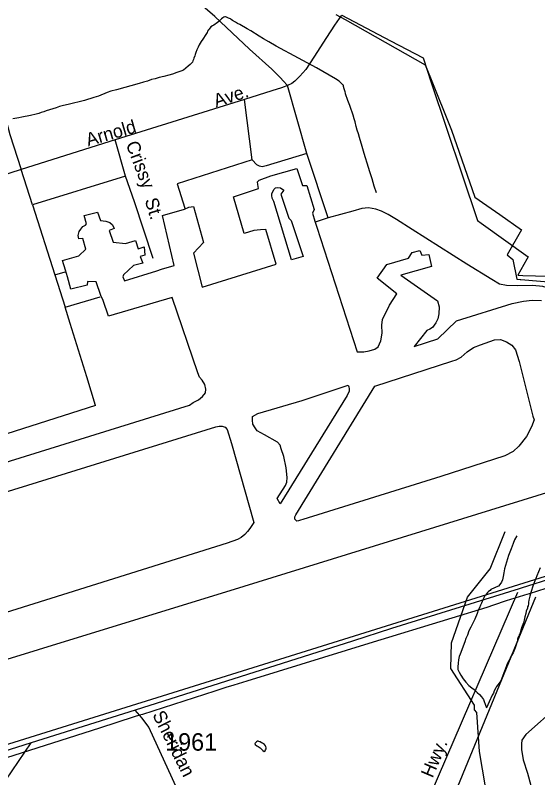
# Model space of a CAD drawing. Extents: x 2206922 to 2357709, y 510027 to 673830.
# Drawn here: x 2311623 to 2315364, y 579534 to 584994 of the extents above; entities that cross this region are included whole.
import ezdxf

# ---------------------------------------------------------------- set-up
doc = ezdxf.new("R2010")
doc.units = 0
for name, color, linetype in [('Exist Aviation Commercial or Municipal Perimeter Paved', 7, 'Continuous'), ('Exist Boundary Land Use Reservation Military US Department of Defense', 7, 'Continuous'), ('Exist Boundary Political City Limit New', 7, 'Continuous'), ('Exist Boundary Political Urban Extension UEB', 7, 'Continuous'), ('Exist Hydrographic Misc Water Feature', 7, 'Continuous'), ('Exist Road Non-System Type 51', 7, 'Continuous'), ('Exist Road Non-System Type 51 Label', 7, 'Continuous'), ('Exist Road Secondary Type 51 Attributed', 7, 'Continuous'), ('Exist Road Secondary Type 51 Label', 7, 'Continuous'), ('Exist Road Secondary Type 51 Number Label', 7, 'Continuous'), ('Map Preparation Boundary City Limit Buffer Line', 7, 'Continuous')]:
    doc.layers.add(name, color=color, linetype=linetype)

msp = doc.modelspace()

# ---------------------------------------------------------------- linework, layer by layer
at = {"layer": 'Exist Aviation Commercial or Municipal Perimeter Paved'}
for points in [[(2309982.9, 581305.2), (2312869.5, 582202), (2312897.4, 582220.1), (2312935.2, 582240.7), (2312962.8, 582265), (2312984.6, 582291.1), (2312988.3, 582317.2), (2312979.9, 582351.1), (2312961.7, 582380.8), (2312941.4, 582402.6), (2312931.2, 582434.5), (2312747.4, 582972.2), (2312291.1, 582839.4), (2312252, 582950.8), (2312235.5, 582986.8), (2312202.6, 583084.3), (2312140.4, 583087.6), (2312138.7, 583061.7), (2312021.2, 583032.3), (2311996.3, 583120), (2311981.8, 583167.8), (2311960.9, 583237.6), (2312078.6, 583270.9), (2312128.1, 583319.3), (2312107.2, 583395.1), (2312077.3, 583392.7), (2312072.9, 583416.7), (2312080.6, 583444.8), (2312092.5, 583462.9), (2312106.3, 583481.1), (2312126.1, 583491.3), (2312134, 583499.4), (2312117.4, 583559.1), (2312211.2, 583584.1), (2312233.8, 583524.4), (2312271.8, 583520.8), (2312299.8, 583509.1), (2312318.1, 583493.2), (2312330.3, 583467.5), (2312296.5, 583453.2), (2312323.3, 583369.4), (2312413.5, 583360.5), (2312485, 583381.1), (2312501.9, 583321.4), (2312545.7, 583335.8), (2312550.3, 583276), (2312516.3, 583265.6), (2312536.8, 583219.8), (2312469, 583203.1), (2312397.8, 583134.4), (2312394, 583120.4), (2312404.3, 583092.4), (2312635.5, 583163), (2312671.2, 583175.2), (2312760.9, 583202.2), (2312677.1, 583559.1), (2312834.6, 583606.7), (2312866.3, 583619.2), (2312900.3, 583625.6), (2312970.9, 583366.4), (2312899.9, 583291.7), (2312960.5, 583046.5), (2313490.5, 583212.1), (2313417.9, 583459.2), (2313379.8, 583456.7), (2313332, 583452.2), (2313262.2, 583431.5), (2313185.3, 583694.5), (2313364.6, 583752.4), (2313360.4, 583782.4), (2313358.2, 583802.3), (2313370, 583812.4), (2313453.6, 583843.4), (2313639.1, 583897.3), (2313680.2, 583775.9), (2313710.2, 583776.1), (2313764, 583602.8), (2313750.4, 583576.7), (2313769, 583518.8), (2313771.2, 583512.3)], [(2313602.1, 583243.2), (2313475.5, 583661.6), (2313463.4, 583683.5), (2313461.2, 583703.4), (2313461.1, 583717.4), (2313468.8, 583733.6), (2313474.7, 583747.6), (2313486.5, 583757.7), (2313500.6, 583759.8), (2313522.4, 583758.1), (2313546.7, 583742.5), (2313525, 583714.2), (2313580.8, 583540.8), (2313599.1, 583525.2), (2313683.7, 583266.1), (2313602.1, 583243.2)], [(2313771.2, 583512.3), (2313783.5, 583477), (2314070.9, 582584.6), (2314118.2, 582583), (2314156.7, 582591.7), (2314198.6, 582604), (2314222.3, 582620.3), (2314239.8, 582662.4), (2314249.4, 582718.4), (2314246.7, 582774.5), (2314252.2, 582816.6), (2314303.2, 582917.1), (2314354.2, 582999.5), (2314215.1, 583111.9), (2314283.9, 583210.5), (2314439.4, 583254.2), (2314465, 583294.5), (2314520.8, 583309.1), (2314533.1, 583277.2), (2314585.2, 583279.9), (2314604, 583194.1), (2314384.7, 583131.8), (2314645.7, 582950.3), (2314657.5, 582905.5), (2314655.7, 582856.9), (2314647.9, 582820.8), (2314635.1, 582791.4), (2314610.6, 582758.4), (2314591.3, 582745.5), (2314570.9, 582736), (2314478.3, 582623.1), (2314649.5, 582676.8), (2314782.1, 582806.2), (2315180.6, 582930.5), (2315262.4, 582947.2), (2315324.3, 582953.9), (2315390.2, 582950.8)], [(2316217.7, 583027.3), (2316219.2, 583005.6), (2316219.5, 582969.6), (2316217.7, 582949.6), (2316208.3, 582909.6), (2316190.5, 582873.3), (2316172.8, 582847.1), (2316153.2, 582822.6), (2316113.5, 582790.5), (2316069.8, 582766.2), (2316022, 582741.6), (2315978.4, 582713.1), (2315750.9, 582490.8), (2315765.7, 582415), (2315603.7, 582057.4), (2315630.2, 582005.8), (2316518.7, 582281.2), (2316619.9, 581980.4), (2316616, 581966.4), (2316606.2, 581952.2), (2316578.5, 581939.9), (2316391.2, 581871.9), (2313259.5, 580902.9), (2308808.6, 579533.6)], [(2313640.1, 581370.7), (2313636.1, 581374.6), (2313626, 581386.6), (2313623.8, 581402.5), (2313631.6, 581416.6), (2314197.5, 582338.1), (2314749.3, 582516), (2314779, 582526.4), (2314814.9, 582544.6), (2314858.4, 582583.2), (2314904.1, 582615.7), (2314953.9, 582634.1), (2315055.3, 582669.2), (2315096.8, 582671.9), (2315141.6, 582655.9), (2315179.7, 582630.6), (2315206, 582598.8), (2315231, 582515.2), (2315329.1, 582122.5), (2315337.5, 582096.6), (2315319.9, 582046.3), (2315282.7, 581978), (2315229.5, 581907.4), (2315188, 581871.1), (2315128.3, 581838.5), (2314670.1, 581691.6), (2313682, 581383), (2313666.1, 581379), (2313652.1, 581374.8), (2313640.1, 581370.7)], [(2313518.8, 581495.3), (2313498.5, 581533), (2313557.5, 581627.7), (2313567.2, 581649.6), (2313568.8, 581683.7), (2313562, 581753.7), (2313545.2, 581833.4), (2313526.7, 581889.1), (2313520.3, 581915), (2313500.2, 581936.8), (2313407.6, 581989.9), (2313355.4, 582019.2), (2313341.2, 582039), (2313324.9, 582067), (2313320.6, 582094.8), (2313322.3, 582120.9), (2313360.1, 582141.2), (2313676.9, 582236.6), (2314007.4, 582344.2), (2314011.6, 582334.2), (2314013.7, 582318.2), (2314013.9, 582302.2), (2314000.3, 582272.1), (2313518.8, 581495.3)], [(2309403.4, 580913.4), (2313059.2, 582048), (2313071.2, 582048.1), (2313083, 582052.4), (2313105.1, 582050.5), (2313125.1, 582044.7), (2313141.4, 582028.9), (2313172.5, 581927.4), (2313332.4, 581361.3), (2313302.9, 581319.1), (2313285.2, 581296.8), (2313267.4, 581276.7), (2313241.7, 581254.4), (2313213.8, 581240.1), (2313140.1, 581213.3), (2308787, 579849.2)]]:
    msp.add_lwpolyline(points, dxfattribs=at)
at = {"layer": 'Exist Boundary Land Use Reservation Military US Department of Defense'}
for p, q in [((2313960.3, 584994.4), (2314310.4, 584810.7)), ((2317609.8, 581659), (2311535.5, 579763.7))]:
    msp.add_line(p, q, dxfattribs=at)
for points in [[(2314310.4, 584810.7), (2314543.4, 584688.4), (2314601.9, 584513.4)], [(2314601.9, 584513.4), (2314932.6, 583524.2), (2314960.3, 583504.2)], [(2314960.3, 583504.2), (2315295.3, 583263.2), (2315286, 583246.7)], [(2315286, 583246.7), (2315221.9, 583132.7), (2315258.2, 583131.7)], [(2315258.2, 583131.7), (2315804.7, 583116.4), (2315806.6, 583081.6)]]:
    msp.add_lwpolyline(points, dxfattribs=at)
at = {"layer": 'Exist Boundary Political City Limit New'}
for points in [[(2313918, 585000.3), (2313984.5, 584963.2), (2314557.5, 584640.3), (2314595.5, 584546.2), (2314747.2, 584171.4), (2314914, 583691.8), (2315000, 583632.3), (2315091.8, 583568.2), (2315249, 583458.2), (2315145.8, 583279.1), (2315185, 583244.8), (2315214.2, 583104.3), (2315237.5, 583102.3), (2315242, 583101.9), (2315720.8, 583060.8)], [(2315839.8, 581022.8), (2315302, 580851.4), (2315268.5, 580840.8), (2315261.8, 580838.6), (2315139.2, 580800.2), (2315046.5, 580769.4), (2315000, 580753.9)], [(2315000, 580753.9), (2314749.5, 580677.9), (2314155.2, 580496.1), (2313504.5, 580295.5), (2313282, 580226.7)], [(2313282, 580226.7), (2313189.2, 580198), (2313131.2, 580180.1), (2313052, 580154.6), (2312534.2, 579987.8), (2312511.8, 579981), (2312474.5, 579969.9), (2312225.2, 579889.6), (2309823.2, 579123.3)]]:
    msp.add_lwpolyline(points, dxfattribs=at)
at = {"layer": 'Exist Boundary Political Urban Extension UEB'}
msp.add_lwpolyline([(2315348.4, 580828), (2314772, 579428.4), (2314127.2, 577910.7)], dxfattribs=at)
at = {"layer": 'Exist Hydrographic Misc Water Feature'}
for points in [[(2314210.2, 583723.5), (2314191.8, 583771.3), (2314179.1, 583823.1), (2314162.9, 583873), (2314152.4, 583904.6), (2314121.4, 584004.5), (2314106.7, 584054.2), (2314088.4, 584117.8), (2314079.8, 584145.8), (2314071.4, 584171.9), (2314065, 584197.5), (2314057.1, 584231.6), (2314050.5, 584253.3), (2314042.5, 584279.2), (2314036.5, 584299.1), (2314027.9, 584319.1), (2314017.7, 584349), (2314013.8, 584359), (2314009.3, 584371), (2314005.4, 584382.9), (2313988.8, 584430.8), (2313986.7, 584436.8), (2313984.7, 584444.8), (2313978.5, 584466.5), (2313974.2, 584484.5), (2313972.2, 584492.5), (2313968.3, 584496.4), (2313964.2, 584500.2), (2313957.8, 584508.5), (2313941.8, 584522.2), (2313916, 584537.9), (2313781.1, 584618.2), (2313652.3, 584687.1), (2313491.3, 584772.9), (2313438.8, 584804.7), (2313400.9, 584826.3), (2313370.5, 584843.8), (2313310.5, 584882.9), (2313284.2, 584897), (2313229.9, 584928.3), (2313213.9, 584936), (2313199.7, 584945.8), (2313179.6, 584955.7), (2313169.6, 584963.7), (2313163.4, 584967.5), (2313149.5, 584973.3), (2313135.5, 584981), (2313129.4, 584983.1), (2313123, 584982.9), (2313115.5, 584980.8), (2313109.7, 584976.8), (2313099.5, 584968.6), (2313089.6, 584958.7), (2313080, 584948.4), (2313071.6, 584942.4), (2313061.9, 584934.5), (2313053.9, 584930.4), (2313043.9, 584924.2), (2313035.7, 584918.2), (2313024.2, 584910.2), (2313012.5, 584895.7), (2313006.4, 584889.7), (2313000.4, 584879.7), (2312996.7, 584869.7), (2312988.7, 584857.5), (2312967.2, 584823.5), (2312953.1, 584807.3), (2312939.9, 584781.3), (2312931.7, 584765.1), (2312923.9, 584746.8), (2312915.9, 584726.9), (2312912.2, 584712.9), (2312908.6, 584702.9), (2312902.8, 584686.7), (2312898.7, 584676.8), (2312894.8, 584666.9), (2312890.9, 584658.9), (2312882.9, 584648.8), (2312875.1, 584640.6), (2312861.4, 584628.5), (2312845.4, 584614.3), (2312827.6, 584602), (2312809.5, 584593.7), (2312779.8, 584583.6), (2312748, 584573.4), (2312722, 584564.7), (2312687.9, 584554.5), (2312654.1, 584548.2), (2312624.4, 584538.1), (2312598.5, 584533.5), (2312568.8, 584523.3), (2312540.7, 584515), (2312510.8, 584506.5), (2312347.5, 584460.9), (2312307.8, 584450.7), (2312281.7, 584440.4), (2312218.1, 584415.5), (2312186.2, 584405.3), (2312118.7, 584384.7), (2312080.8, 584374.1)], [(2312080.8, 584374.1), (2312040.6, 584365.6), (2312002.8, 584355.5), (2311969, 584346.8), (2311940.9, 584340.9), (2311914.9, 584330.2), (2311843.5, 584309.7), (2311827.5, 584303.6), (2311809.5, 584297.4), (2311791.4, 584291.2), (2311771.7, 584284.8), (2311731.6, 584276.3), (2311670, 584263.6), (2311649.7, 584259.8), (2311605.9, 584253)], [(2314991.3, 579470.1), (2314947.2, 579721), (2314927.3, 580002.4), (2314910.3, 580021.3), (2314910.3, 580054.2), (2314741.3, 580316.4), (2314747.3, 580500.5), (2314860.2, 580826.6), (2315024.3, 581030.2), (2315130.3, 581296.9)], [(2315214.2, 581267.4), (2315198.6, 581237.3), (2315187.1, 581211.5), (2315173.4, 581173), (2315155.7, 581124.9), (2315126.8, 581030.8), (2315121.3, 581000.7), (2315117.4, 580974.6), (2315111.8, 580950.7), (2315103.8, 580934.4), (2315094, 580918.5), (2315082.3, 580906.5), (2315064.3, 580898.2), (2315060.6, 580896.4), (2315054.2, 580894), (2315050.5, 580892.2), (2315044.6, 580889.8), (2315036.8, 580885.7), (2315028.4, 580881.7), (2315022.4, 580875.7), (2315012.8, 580867.4), (2315004.6, 580861.4), (2314997, 580851.5), (2314989, 580841.5), (2314983.1, 580833.4), (2314977.5, 580823.3), (2314973.2, 580813.4), (2314961.9, 580783.1), (2314953.5, 580768.9), (2314948, 580751.1), (2314938.2, 580733.1), (2314930.8, 580710.7), (2314914.6, 580670.5), (2314904.9, 580650.5), (2314895.3, 580630.5), (2314885.5, 580612.5), (2314871.7, 580586.2), (2314860.4, 580556.2), (2314850.4, 580532.2), (2314841, 580508.1), (2314808, 580419.8), (2314802, 580401.6), (2314796.3, 580377.7), (2314794.2, 580355.7), (2314793, 580327.5), (2314793, 580309.7), (2314801.2, 580289.8), (2314813.3, 580267.7), (2314829.3, 580242.2), (2314849.6, 580218.5), (2314870.3, 580194.3), (2314892.4, 580178.8), (2314908.2, 580165), (2314930.6, 580145), (2314947, 580131.2), (2314960.5, 580113.4), (2314975.1, 580093.7), (2314981.2, 580079.8), (2314987.8, 580059.8), (2314997.8, 580033.9)], [(2315380.9, 581037.5), (2315357.5, 580979.4), (2315351.5, 580961.3), (2315347.6, 580953.3), (2315343.8, 580943), (2315329.8, 580904.9), (2315316.5, 580868.8), (2315307, 580834.9), (2315299.5, 580806.8), (2315297.2, 580790.6), (2315297.8, 580778.8), (2315296, 580764.8), (2315292.1, 580756.9), (2315289.8, 580748.7), (2315281.8, 580726.8), (2315278.3, 580710.7), (2315272.6, 580686.4), (2315266.9, 580662.5), (2315261.1, 580642.3), (2315253.3, 580618.4), (2315251.3, 580614.2), (2315245.7, 580598.4), (2315243.3, 580592.3), (2315235.7, 580564.2), (2315231.8, 580556.3), (2315227.9, 580548), (2315224, 580540), (2315220.5, 580526), (2315218.7, 580510), (2315212.5, 580495.9), (2315208.8, 580483.9), (2315206.8, 580477.7), (2315203.3, 580463.7), (2315187.5, 580427.9), (2315175.6, 580409.5)], [(2315175.6, 580409.5), (2315169.7, 580397.8), (2315163.5, 580383.7), (2315152.2, 580363.5), (2315144, 580343.2), (2315130.7, 580309.1), (2315121.3, 580285), (2315107.3, 580247), (2315099.5, 580228.7), (2315085.6, 580208.9), (2315079.6, 580198.8), (2315070, 580188.5), (2315064.1, 580178.5), (2315052.2, 580156.3), (2315046.6, 580140.5), (2315038.8, 580124.3), (2315017.1, 580078), (2314997.8, 580033.9)], [(2313393.3, 579780.7), (2313385.5, 579784.7), (2313377.1, 579790.5), (2313373.4, 579790.6), (2313367.1, 579794.4), (2313363.4, 579796.6), (2313357.2, 579796.2), (2313351.3, 579790.3), (2313347, 579788.5), (2313343.3, 579784.2), (2313339.4, 579778.3), (2313341.4, 579772.3), (2313351.7, 579762.3), (2313361.5, 579758.3), (2313369.5, 579752.6), (2313375.7, 579748.5), (2313382, 579742.7), (2313387.8, 579736.9), (2313395.8, 579728.8), (2313405.8, 579722.8), (2313411.5, 579726.8), (2313415.6, 579733.1), (2313420, 579741), (2313420, 579749.1), (2313417.5, 579757.2), (2313413.8, 579763), (2313407.4, 579770.9), (2313393.3, 579780.7)]]:
    msp.add_lwpolyline(points, dxfattribs=at)
at = {"layer": 'Exist Road Non-System Type 51'}
for p, q in [((2313711.4, 584005.3), (2313572.1, 584491.8)), ((2313264.1, 584390), (2312337.3, 584101.5)), ((2313320.5, 583957.7), (2313264.1, 584390)), ((2312337.3, 584101.5), (2311666.3, 583888.9)), ((2312413.1, 583842.1), (2312337.3, 584101.5)), ((2313864.7, 583543.5), (2313711.4, 584005.3)), ((2311666.3, 583888.9), (2310041.2, 583379.8)), ((2311745.6, 583636.5), (2311666.3, 583888.9)), ((2312413.1, 583842.1), (2311745.6, 583636.5)), ((2311745.6, 583636.5), (2311907, 583134.5)), ((2313864.7, 583543.5), (2313771.2, 583512.3)), ((2311907, 583134.5), (2311979.8, 583157.9)), ((2311907, 583134.5), (2311979.3, 582903.4)), ((2311979.3, 582903.4), (2312231.6, 582978.6)), ((2314037.6, 580513), (2312481.5, 580018.9)), ((2312481.5, 580018.9), (2311736.2, 579783)), ((2311736.2, 579783), (2311533.2, 579719))]:
    msp.add_line(p, q, dxfattribs=at)
for points in [[(2313572.1, 584491.8), (2313541.5, 584524.7), (2313522.7, 584545.9), (2313460.4, 584607), (2313299.3, 584750.6), (2313051.6, 584986.4), (2312865.2, 585147.6)], [(2313960.1, 584994.1), (2313909.5, 584922.3), (2313851.9, 584835.3), (2313760.2, 584694.1), (2313702.6, 584604.7), (2313660.3, 584557.6), (2313625, 584521.2), (2313603.8, 584504.7), (2313572.1, 584491.8)], [(2311311.2, 584744.7), (2311344.1, 584698.8), (2311380.6, 584640), (2311428.8, 584564.7), (2311458.2, 584517.6), (2311491.1, 584441.2), (2311528.7, 584349.4), (2311584.6, 584140.6), (2311666.3, 583888.9)], [(2313572.1, 584491.8), (2313548, 584481.8), (2313528.6, 584474.7), (2313459.8, 584453.5), (2313264.1, 584390)], [(2313711.4, 584005.3), (2313418.9, 583915), (2313390.9, 583908.6), (2313373, 583912.5), (2313352.8, 583922.3), (2313320.5, 583957.7)], [(2313320.5, 583957.7), (2312783.2, 583787.1), (2312837.3, 583613)], [(2312611, 583253.1), (2312476.9, 583658.9), (2312413.1, 583842.1)], [(2315901.5, 582792.2), (2315838.3, 582785.5), (2315765.9, 582789), (2315721.9, 582810.2), (2315688.4, 582838.4), (2315587.8, 582940.7), (2315513.4, 583005.9), (2315463.3, 583033.3), (2315401.1, 583052.8), (2315327, 583059.8), (2315219.1, 583056.7), (2315141.3, 583057.9), (2315091, 583069.3), (2315034.7, 583100.8), (2314857.6, 583210.7), (2314465.3, 583460.5), (2314352.6, 583531.2), (2314294.1, 583566.4), (2314245.9, 583592.1), (2314205.8, 583605.5), (2314151.8, 583614.9), (2314103.7, 583610.6), (2314040.1, 583591.8), (2313864.7, 583543.5)], [(2312198, 582199.3), (2312136.3, 582405.8), (2312016.3, 582786.9), (2311979.3, 582903.4)], [(2312198, 582199.3), (2310978.8, 581809.8), (2310528.8, 581674.4)], [(2317609.8, 581659), (2317591.1, 581637.1), (2317531.5, 581598.5), (2316933.8, 581426.6), (2315245.6, 580891.4), (2315231.8, 580887.1)], [(2315231.8, 580887.1), (2314318, 580602.1), (2314037.6, 580513)], [(2310680.6, 578266), (2311020.9, 578751), (2311277.9, 579103.8), (2311427.3, 579316.9), (2311554.6, 579517.8), (2311736.2, 579783)]]:
    msp.add_lwpolyline(points, dxfattribs=at)
at = {"layer": 'Exist Road Secondary Type 51 Attributed'}
msp.add_line((2315220, 580859.6), (2313977, 577978.6), dxfattribs=at)
for points in [[(2316307, 580048.1), (2316151.2, 580226.3), (2316007.5, 580376.7), (2315947.1, 580420.1), (2315901, 580427.4), (2315863.3, 580411.1), (2315817.8, 580366.6), (2315511.4, 580049.6), (2315278.9, 579843), (2315251, 579804), (2315247.3, 579777.9), (2315247.3, 579737), (2315260.3, 579662.6), (2315290.1, 579567.7), (2315380.2, 579240.4)], [(2313977, 577978.6), (2313716.2, 578221.6), (2313475.5, 578458), (2313305, 578615.2), (2313195.8, 578722.3), (2313126.7, 578800.3), (2313055.4, 578885), (2312947.3, 579089.1), (2312749, 579526.1), (2312579.6, 579896.3), (2312530.6, 579961), (2312481.5, 580018.9)]]:
    msp.add_lwpolyline(points, dxfattribs=at)
at = {"layer": 'Map Preparation Boundary City Limit Buffer Line'}
for points in [[(2313918, 585000.3), (2313984.5, 584963.2), (2314557.5, 584640.3), (2314595.5, 584546.2), (2314747.2, 584171.4), (2314914, 583691.8), (2315000, 583632.3), (2315091.8, 583568.2), (2315249, 583458.2), (2315145.8, 583279.1), (2315185, 583244.8), (2315214.2, 583104.3), (2315237.5, 583102.3), (2315242, 583101.9), (2315720.8, 583060.8)], [(2315839.8, 581022.8), (2315302, 580851.4), (2315268.5, 580840.8), (2315261.8, 580838.6), (2315139.2, 580800.2), (2315046.5, 580769.4), (2315000, 580753.9)], [(2315000, 580753.9), (2314749.5, 580677.9), (2314155.2, 580496.1), (2313504.5, 580295.5), (2313282, 580226.7)], [(2313282, 580226.7), (2313189.2, 580198), (2313131.2, 580180.1), (2313052, 580154.6), (2312534.2, 579987.8), (2312511.8, 579981), (2312474.5, 579969.9), (2312225.2, 579889.6), (2309823.2, 579123.3)]]:
    msp.add_lwpolyline(points, dxfattribs=at)

# ---------------------------------------------------------------- texts
at = {"layer": 'Exist Road Non-System Type 51 Label'}
for s, rotation, p in [('Ave.', 17.8891, (2313061, 584333.9)), ('Arnold', 16.1968, (2312144.4, 584054.3)), ('Crissy', 290.7923, (2312412.9, 584073)), ('St.', 286.9432, (2312548.8, 583671))]:
    msp.add_text(s, height=95, rotation=rotation, dxfattribs=at).set_placement(p)
at = {"layer": 'Exist Road Secondary Type 51 Label'}
for s, rotation, p in [('Sheridan', 296.555, (2312602.5, 579985.6)), ('Hwy.', 66.9032, (2314611, 579527.1))]:
    msp.add_text(s, height=95, rotation=rotation, dxfattribs=at).set_placement(p)
at = {"layer": 'Exist Road Secondary Type 51 Number Label'}
msp.add_text('1961', height=125, dxfattribs=at).set_placement((2312696.2, 579727.8))

doc.saveas('drawing.dxf')
